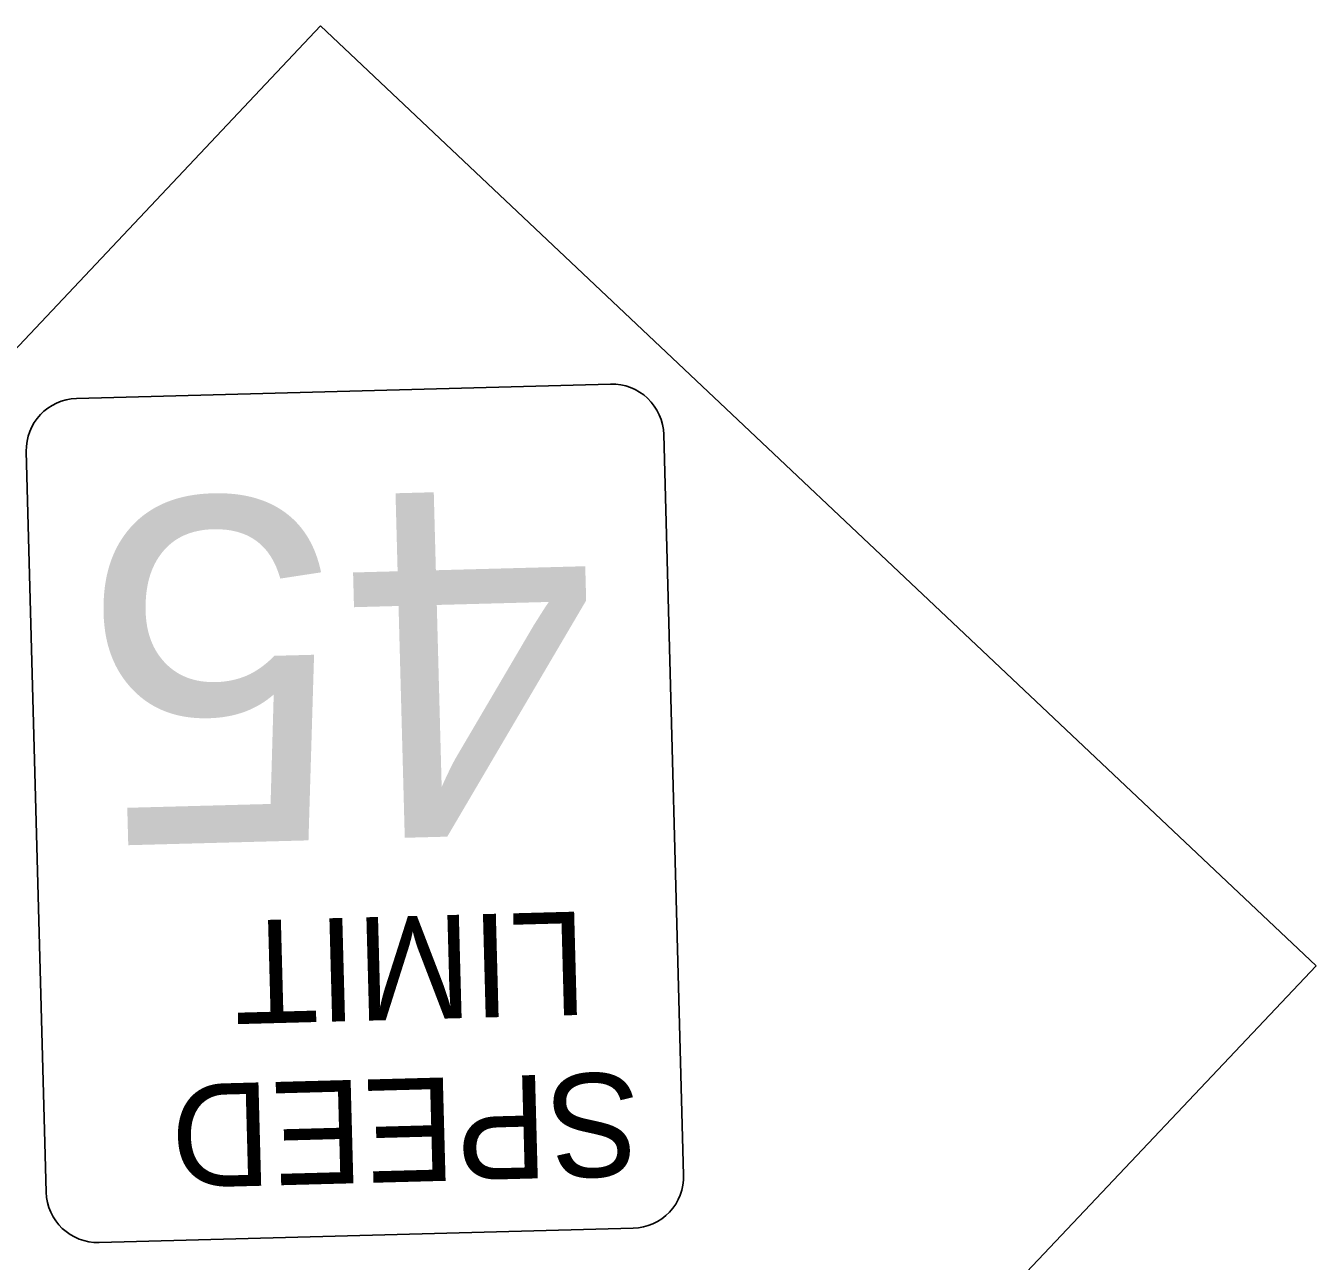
# Model space of a CAD drawing. Extents: x 1929624 to 1936506, y 596315 to 605721.
# Drawn here: x 1931275.46 to 1931299.5, y 597342.01 to 597365.04 of the extents above; entities that cross this region are included whole.
import ezdxf

# ---------------------------------------------------------------- set-up
doc = ezdxf.new("R2010")
doc.units = 0
doc.layers.add('Default', color=7, linetype='Continuous')

msp = doc.modelspace()

# ---------------------------------------------------------------- linework, layer by layer
at = {"layer": 'Default'}
for p, q in [((1931263.432, 597346.489), (1931280.952, 597365.04)), ((1931280.952, 597365.04), (1931299.505, 597347.521)), ((1931276.403, 597358.093), (1931286.356, 597358.36)), ((1931287.345, 597357.423), (1931287.716, 597343.618)), ((1931275.836, 597343.299), (1931275.466, 597357.104)), ((1931281.983, 597328.984), (1931299.505, 597347.521)), ((1931286.778, 597342.629), (1931276.825, 597342.361))]:
    msp.add_line(p, q, dxfattribs=at)
for centre, start, end in [((1931286.382, 597357.397), 1.5377, 91.5377), ((1931276.429, 597357.13), 91.5377, 181.5377), ((1931286.752, 597343.592), 271.5377, 1.5377), ((1931276.8, 597343.325), 181.5377, 271.5377)]:
    msp.add_arc(centre, 0.964, start, end, dxfattribs=at)

# ---------------------------------------------------------------- texts
for s, height, p in [('45', 6.4235, (1931286.041, 597356.426)), ('LIMIT', 1.927, (1931285.887, 597348.534)), ('SPEED', 1.927, (1931286.876, 597345.536))]:
    msp.add_text(s, height=height, rotation=181.5377, dxfattribs=at).set_placement(p)

doc.saveas('drawing.dxf')
